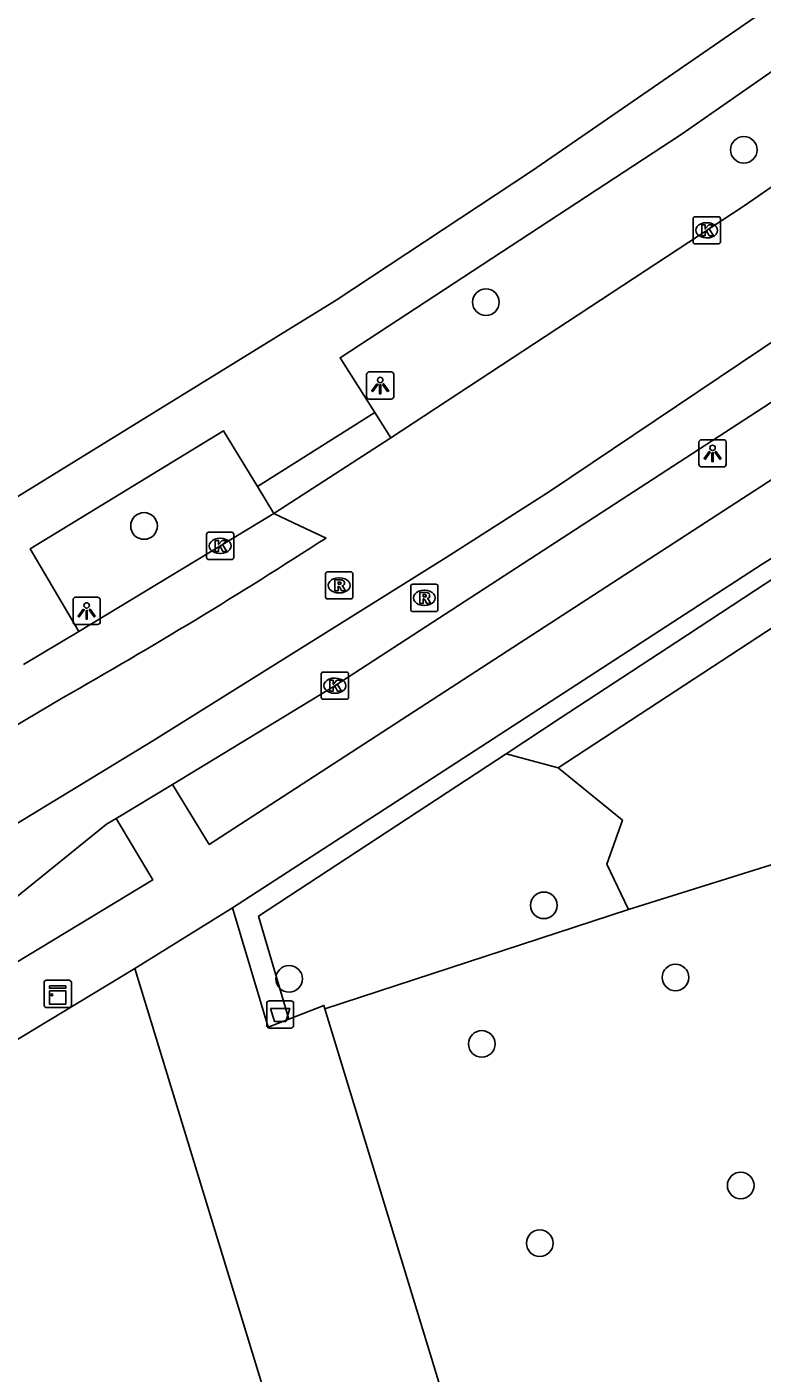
# Model space of a CAD drawing. Extents: x 161772 to 163123, y 383092 to 383917.
# Drawn here: x 162692.1 to 162719.08, y 383692.26 to 383741.69 of the extents above; entities that cross this region are included whole.
import ezdxf

# ---------------------------------------------------------------- set-up
doc = ezdxf.new("R2010")
doc.units = 0
for name, color, linetype in [('IMGEO_Afvalbak', 7, 'Continuous'), ('IMGEO_Boom', 7, 'Continuous'), ('IMGEO_Groenvoorziening', 7, 'Continuous'), ('IMGEO_Haag', 7, 'Continuous'), ('IMGEO_Kast', 7, 'Continuous'), ('IMGEO_Kolk', 7, 'Continuous'), ('IMGEO_Lichtpunt', 7, 'Continuous'), ('IMGEO_Rijbaan_lokaal_gesloten', 7, 'Continuous'), ('IMGEO_Rijbaan_lokaal_open', 7, 'Continuous'), ('IMGEO_Rioolput', 7, 'Continuous'), ('IMGEO_Voetpad_open', 7, 'Continuous')]:
    doc.layers.add(name, color=color, linetype=linetype)

msp = doc.modelspace()

# ---------------------------------------------------------------- linework, layer by layer
at = {"layer": 'IMGEO_Afvalbak'}
for p, q in [((162700.902, 383705.025), (162700.902, 383705.825)), ((162700.902, 383705.825), (162700.902, 383705.025)), ((162701.002, 383705.925), (162701.792, 383705.925)), ((162701.792, 383705.925), (162701.002, 383705.925)), ((162701.892, 383705.825), (162701.892, 383705.025)), ((162701.892, 383705.025), (162701.892, 383705.825)), ((162701.792, 383704.925), (162701.002, 383704.925)), ((162701.002, 383704.925), (162701.792, 383704.925))]:
    msp.add_line(p, q, dxfattribs=at)
msp.add_lwpolyline([(162701.045, 383705.639), (162701.749, 383705.639), (162701.6, 383705.169), (162701.194, 383705.169), (162701.045, 383705.639)], dxfattribs=at)
for centre, start, end in [((162701.002, 383705.825), 90, 180), ((162701.002, 383705.825), 90, 180), ((162701.792, 383705.825), 0, 90), ((162701.792, 383705.825), 360, 90), ((162701.002, 383705.025), 180, 270), ((162701.002, 383705.025), 180, 270), ((162701.792, 383705.025), 270, 0), ((162701.792, 383705.025), 270, 0)]:
    msp.add_arc(centre, 0.1, start, end, dxfattribs=at)
at = {"layer": 'IMGEO_Boom'}
for centre in [(162718.416, 383737.181), (162708.949, 383731.585), (162696.4, 383723.366), (162711.075, 383709.434), (162701.725, 383706.736), (162715.906, 383706.786), (162708.796, 383704.343), (162718.301, 383699.144), (162710.924, 383697.025)]:
    msp.add_circle(centre, 0.489, dxfattribs=at)
at = {"layer": 'IMGEO_Groenvoorziening'}
for points in [[(162711.596, 383714.481), (162731.209, 383727.326)], [(162711.596, 383714.481), (162709.691, 383715.001)], [(162714.178, 383709.282), (162713.39, 383710.942), (162713.959, 383712.558), (162711.596, 383714.481)], [(162721.802, 383711.672), (162714.178, 383709.282)], [(162703.038, 383705.631), (162714.178, 383709.282)]]:
    msp.add_lwpolyline(points, dxfattribs=at)
at = {"layer": 'IMGEO_Haag'}
for points in [[(162709.691, 383715.001), (162711.678, 383716.305), (162715.955, 383719.111), (162720.411, 383722.035), (162725.283, 383725.453), (162730.092, 383728.895), (162730.153, 383728.94)], [(162709.691, 383715.001), (162700.602, 383709.036), (162701.713, 383705.251)]]:
    msp.add_lwpolyline(points, dxfattribs=at)
at = {"layer": 'IMGEO_Kast'}
for p, q in [((162692.733, 383705.757), (162692.733, 383706.598)), ((162692.733, 383706.598), (162692.733, 383705.757)), ((162692.808, 383706.682), (162693.649, 383706.682)), ((162693.649, 383706.682), (162692.808, 383706.682)), ((162693.733, 383706.607), (162693.733, 383705.766)), ((162693.733, 383705.766), (162693.733, 383706.607)), ((162693.658, 383705.682), (162692.817, 383705.682)), ((162692.817, 383705.682), (162693.658, 383705.682))]:
    msp.add_line(p, q, dxfattribs=at)
for points in [[(162692.928, 383706.472), (162693.528, 383706.472), (162693.528, 383706.387), (162692.928, 383706.387), (162692.928, 383706.472)], [(162692.928, 383706.297), (162693.528, 383706.297), (162693.528, 383705.808), (162692.928, 383705.808), (162692.928, 383706.297)]]:
    msp.add_lwpolyline(points, dxfattribs=at)
msp.add_circle((162693.012, 383706.146), 0.0377, dxfattribs=at)
for centre, start, end in [((162692.811, 383706.604), 92.4484, 184.2845), ((162692.811, 383706.604), 92.4484, 184.2845), ((162693.655, 383706.604), 2.4484, 94.2845), ((162693.655, 383706.604), 2.4484, 94.2845), ((162692.811, 383705.76), 182.4484, 274.2845), ((162692.811, 383705.76), 182.4484, 274.2845), ((162693.655, 383705.76), 272.4484, 4.2845), ((162693.655, 383705.76), 272.4484, 4.2845)]:
    msp.add_arc(centre, 0.0779, start, end, dxfattribs=at)
at = {"layer": 'IMGEO_Kolk'}
for p, q in [((162716.552, 383733.799), (162716.552, 383734.651)), ((162716.627, 383734.725), (162717.479, 383734.725)), ((162717.04, 383734.505), (162717.065, 383734.505)), ((162717.553, 383734.651), (162717.553, 383733.799)), ((162717.479, 383733.725), (162716.627, 383733.725)), ((162717.063, 383733.945), (162717.038, 383733.945)), ((162698.769, 383723.133), (162699.621, 383723.133)), ((162698.694, 383722.207), (162698.694, 383723.059)), ((162699.182, 383722.913), (162699.207, 383722.913)), ((162699.695, 383723.059), (162699.695, 383722.207)), ((162699.621, 383722.133), (162698.769, 383722.133)), ((162699.205, 383722.353), (162699.18, 383722.353)), ((162702.904, 383717.075), (162702.904, 383717.927)), ((162702.979, 383718.001), (162703.831, 383718.001)), ((162703.392, 383717.781), (162703.417, 383717.781)), ((162703.905, 383717.927), (162703.905, 383717.075)), ((162703.415, 383717.221), (162703.39, 383717.221)), ((162703.831, 383717.001), (162702.979, 383717.001))]:
    msp.add_line(p, q, dxfattribs=at)
for points in [[(162716.552, 383733.799), (162716.552, 383734.651)], [(162716.627, 383734.725), (162717.479, 383734.725)], [(162717.553, 383734.651), (162717.553, 383733.799)], [(162716.873, 383734.425), (162716.996, 383734.425), (162716.996, 383734.274), (162717.126, 383734.425), (162717.29, 383734.425), (162717.144, 383734.274), (162717.297, 383734.025), (162717.145, 383734.025), (162717.06, 383734.189), (162716.996, 383734.122), (162716.996, 383734.025), (162716.873, 383734.025), (162716.873, 383734.425)], [(162717.479, 383733.725), (162716.627, 383733.725)], [(162698.769, 383723.133), (162699.621, 383723.133)], [(162698.694, 383722.207), (162698.694, 383723.059)], [(162699.015, 383722.833), (162699.138, 383722.833), (162699.138, 383722.682), (162699.268, 383722.833), (162699.432, 383722.833), (162699.286, 383722.682), (162699.439, 383722.433), (162699.287, 383722.433), (162699.202, 383722.597), (162699.138, 383722.53), (162699.138, 383722.433), (162699.015, 383722.433), (162699.015, 383722.833)], [(162699.695, 383723.059), (162699.695, 383722.207)], [(162699.621, 383722.133), (162698.769, 383722.133)], [(162702.904, 383717.075), (162702.904, 383717.927)], [(162702.979, 383718.001), (162703.831, 383718.001)], [(162703.225, 383717.701), (162703.348, 383717.701), (162703.348, 383717.55), (162703.478, 383717.701), (162703.642, 383717.701), (162703.496, 383717.55), (162703.649, 383717.301), (162703.497, 383717.301), (162703.412, 383717.465), (162703.348, 383717.398), (162703.348, 383717.301), (162703.225, 383717.301), (162703.225, 383717.701)], [(162703.905, 383717.927), (162703.905, 383717.075)], [(162703.831, 383717.001), (162702.979, 383717.001)]]:
    msp.add_lwpolyline(points, dxfattribs=at)
for centre, start, end in [((162716.629, 383734.649), 91.552, 178.448), ((162716.629, 383734.649), 91.552, 178.448), ((162717.477, 383734.649), 1.552, 88.448), ((162717.477, 383734.649), 1.552, 88.448), ((162716.629, 383733.801), 181.552, 268.448), ((162716.629, 383733.801), 181.552, 268.448), ((162717.477, 383733.801), 271.552, 358.448), ((162717.477, 383733.801), 271.552, 358.448), ((162698.771, 383723.057), 91.552, 178.448), ((162698.771, 383723.057), 91.552, 178.448), ((162699.619, 383723.057), 1.552, 88.448), ((162699.619, 383723.057), 1.552, 88.448), ((162698.771, 383722.209), 181.552, 268.448), ((162698.771, 383722.209), 181.552, 268.448), ((162699.619, 383722.209), 271.552, 358.448), ((162699.619, 383722.209), 271.552, 358.448), ((162702.981, 383717.925), 91.552, 178.448), ((162702.981, 383717.925), 91.552, 178.448), ((162703.829, 383717.925), 1.552, 88.448), ((162703.829, 383717.925), 1.552, 88.448), ((162702.981, 383717.077), 181.552, 268.448), ((162702.981, 383717.077), 181.552, 268.448), ((162703.829, 383717.077), 271.552, 358.448), ((162703.829, 383717.077), 271.552, 358.448)]:
    msp.add_arc(centre, 0.0765, start, end, dxfattribs=at)
for centre, major_axis, ratio, start_param, end_param in [((162717.039, 383734.225), (-0.387, 0.002), 0.722429, 4.712389, 7.853982), ((162717.064, 383734.225), (-0.39, 0.002), 0.717154, 1.570796, 4.712389), ((162699.181, 383722.633), (-0.387, 0.002), 0.722429, 4.712389, 7.853982), ((162699.206, 383722.633), (-0.39, 0.002), 0.717154, 1.570796, 4.712389), ((162703.391, 383717.501), (-0.387, 0.002), 0.722429, 4.712389, 7.853982), ((162703.416, 383717.501), (-0.39, 0.002), 0.717154, 1.570796, 4.712389)]:
    msp.add_ellipse(centre, major_axis=major_axis, ratio=ratio, start_param=start_param, end_param=end_param, dxfattribs=at)
at = {"layer": 'IMGEO_Lichtpunt'}
for p, q in [((162704.57, 383728.928), (162704.57, 383728.121)), ((162704.57, 383728.928), (162704.57, 383728.121)), ((162705.472, 383729.023), (162704.664, 383729.023)), ((162705.472, 383729.023), (162704.664, 383729.023)), ((162705.566, 383728.121), (162705.566, 383728.928)), ((162705.566, 383728.121), (162705.566, 383728.928)), ((162704.664, 383728.027), (162705.472, 383728.027)), ((162704.664, 383728.027), (162705.472, 383728.027)), ((162716.769, 383726.438), (162716.769, 383725.631)), ((162716.769, 383726.438), (162716.769, 383725.631)), ((162717.671, 383726.533), (162716.863, 383726.533)), ((162717.671, 383726.533), (162716.863, 383726.533)), ((162717.765, 383725.631), (162717.765, 383726.438)), ((162717.765, 383725.631), (162717.765, 383726.438)), ((162716.863, 383725.537), (162717.671, 383725.537)), ((162716.863, 383725.537), (162717.671, 383725.537)), ((162693.795, 383720.651), (162693.795, 383719.844)), ((162693.795, 383720.651), (162693.795, 383719.844)), ((162694.697, 383720.746), (162693.889, 383720.746)), ((162694.697, 383720.746), (162693.889, 383720.746)), ((162694.791, 383719.844), (162694.791, 383720.651)), ((162694.791, 383719.844), (162694.791, 383720.651)), ((162693.889, 383719.75), (162694.697, 383719.75)), ((162693.889, 383719.75), (162694.697, 383719.75))]:
    msp.add_line(p, q, dxfattribs=at)
for points in [[(162704.944, 383728.592), (162704.983, 383728.564), (162704.795, 383728.302), (162704.757, 383728.329), (162704.944, 383728.592)], [(162705.156, 383728.564), (162705.194, 383728.591), (162705.381, 383728.329), (162705.342, 383728.301), (162705.156, 383728.564)], [(162705.046, 383728.544), (162705.093, 383728.544), (162705.093, 383728.222), (162705.046, 383728.222), (162705.046, 383728.544)], [(162717.143, 383726.102), (162717.182, 383726.074), (162716.994, 383725.812), (162716.956, 383725.839), (162717.143, 383726.102)], [(162717.355, 383726.074), (162717.393, 383726.101), (162717.58, 383725.839), (162717.541, 383725.811), (162717.355, 383726.074)], [(162717.245, 383726.054), (162717.292, 383726.054), (162717.292, 383725.732), (162717.245, 383725.732), (162717.245, 383726.054)], [(162694.169, 383720.315), (162694.208, 383720.287), (162694.02, 383720.025), (162693.982, 383720.052), (162694.169, 383720.315)], [(162694.271, 383720.267), (162694.318, 383720.267), (162694.318, 383719.945), (162694.271, 383719.945), (162694.271, 383720.267)], [(162694.381, 383720.287), (162694.419, 383720.314), (162694.606, 383720.052), (162694.567, 383720.024), (162694.381, 383720.287)]]:
    msp.add_lwpolyline(points, dxfattribs=at)
for centre in [(162705.069, 383728.726), (162717.268, 383726.236), (162694.294, 383720.449)]:
    msp.add_circle(centre, 0.0994, dxfattribs=at)
for centre, start, end in [((162704.664, 383728.928), 90, 180), ((162704.664, 383728.928), 90, 180), ((162705.472, 383728.928), 0, 90), ((162705.472, 383728.928), 0, 90), ((162704.664, 383728.121), 180, 270), ((162704.664, 383728.121), 180, 270), ((162705.472, 383728.121), 270, 0), ((162705.472, 383728.121), 270, 360), ((162716.863, 383726.438), 90, 180), ((162716.863, 383726.438), 90, 180), ((162717.671, 383726.438), 0, 90), ((162717.671, 383726.438), 0, 90), ((162716.863, 383725.631), 180, 270), ((162716.863, 383725.631), 180, 270), ((162717.671, 383725.631), 270, 0), ((162717.671, 383725.631), 270, 360), ((162693.889, 383720.651), 90, 180), ((162693.889, 383720.651), 90, 180), ((162694.697, 383720.651), 0, 90), ((162694.697, 383720.651), 0, 90), ((162693.889, 383719.844), 180, 270), ((162693.889, 383719.844), 180, 270), ((162694.697, 383719.844), 270, 0), ((162694.697, 383719.844), 270, 360)]:
    msp.add_arc(centre, 0.0946, start, end, dxfattribs=at)
at = {"layer": 'IMGEO_Rijbaan_lokaal_gesloten'}
for points in [[(162688.607, 383710.543), (162696.719, 383715.474), (162707.494, 383722.21), (162711.279, 383724.631), (162722.96, 383732.48), (162731.138, 383738.376), (162732.215, 383736.882)], [(162697.444, 383713.871), (162703.405, 383717.501), (162722.017, 383729.586), (162723.129, 383730.413), (162732.215, 383736.882)], [(162701.166, 383723.827), (162694.011, 383719.492)], [(162701.166, 383723.827), (162702.122, 383723.375), (162703.079, 383722.924)], [(162691.98, 383718.283), (162694.011, 383719.492)], [(162693.429, 383717.065), (162687.02, 383713.254)], [(162697.444, 383713.871), (162695.38, 383712.627)], [(162640.804, 383679.615), (162680.317, 383703.525), (162686.386, 383706.178), (162688.262, 383707.272), (162691.099, 383709.241), (162695.021, 383712.411), (162695.38, 383712.627)]]:
    msp.add_lwpolyline(points, dxfattribs=at)
msp.add_arc((162599.178, 383883.177), 190.988, 299.57041, 302.95768, dxfattribs=at)
at = {"layer": 'IMGEO_Rijbaan_lokaal_open'}
for points in [[(162728.723, 383742.467), (162721.828, 383737.471), (162718.422, 383735.124), (162705.457, 383726.605)], [(162705.457, 383726.605), (162701.166, 383723.827)]]:
    msp.add_lwpolyline(points, dxfattribs=at)
at = {"layer": 'IMGEO_Rioolput'}
for p, q in [((162703.137, 383721.685), (162703.989, 383721.685)), ((162703.062, 383720.759), (162703.062, 383721.611)), ((162703.55, 383721.465), (162703.575, 383721.465)), ((162704.063, 383721.611), (162704.063, 383720.759)), ((162706.188, 383720.299), (162706.188, 383721.151)), ((162706.263, 383721.225), (162707.115, 383721.225)), ((162707.189, 383721.151), (162707.189, 383720.299)), ((162703.989, 383720.685), (162703.137, 383720.685)), ((162703.573, 383720.905), (162703.548, 383720.905)), ((162706.676, 383721.005), (162706.701, 383721.005)), ((162707.115, 383720.225), (162706.263, 383720.225)), ((162706.699, 383720.445), (162706.674, 383720.445))]:
    msp.add_line(p, q, dxfattribs=at)
for points in [[(162703.137, 383721.685), (162703.989, 383721.685)], [(162703.062, 383720.759), (162703.062, 383721.611)], [(162703.651, 383721.383), (162703.399, 383721.385), (162703.399, 383720.985)], [(162703.399, 383720.985), (162703.523, 383720.985), (162703.523, 383721.147), (162703.534, 383721.147)], [(162703.577, 383721.304), (162703.523, 383721.304), (162703.523, 383721.223)], [(162703.523, 383721.223), (162703.575, 383721.223)], [(162704.063, 383721.611), (162704.063, 383720.759)], [(162706.188, 383720.299), (162706.188, 383721.151)], [(162706.263, 383721.225), (162707.115, 383721.225)], [(162707.189, 383721.151), (162707.189, 383720.299)], [(162703.989, 383720.685), (162703.137, 383720.685)], [(162703.581, 383721.118), (162703.652, 383720.985), (162703.792, 383720.985), (162703.727, 383721.111)], [(162706.777, 383720.923), (162706.525, 383720.925), (162706.525, 383720.525)], [(162706.525, 383720.525), (162706.649, 383720.525), (162706.649, 383720.687), (162706.66, 383720.687)], [(162706.703, 383720.844), (162706.649, 383720.844), (162706.649, 383720.763)], [(162706.649, 383720.763), (162706.701, 383720.763)], [(162706.707, 383720.658), (162706.778, 383720.525), (162706.918, 383720.525), (162706.853, 383720.651)], [(162707.115, 383720.225), (162706.263, 383720.225)]]:
    msp.add_lwpolyline(points, dxfattribs=at)
for centre, radius, start, end in [((162703.139, 383721.609), 0.0765, 91.552, 178.448), ((162703.139, 383721.609), 0.0765, 91.552, 178.448), ((162703.987, 383721.609), 0.0765, 1.552, 88.448), ((162703.987, 383721.609), 0.0765, 1.552, 88.448), ((162703.533, 383721.094), 0.0533, 26.0293, 88.6989), ((162703.559, 383721.412), 0.19, 274.7715, 282.9687), ((162703.583, 383721.208), 0.0964, 77.0061, 93.1865), ((162703.597, 383721.265), 0.0378, 276.6634, 79.6772), ((162703.65, 383721.273), 0.109, 350.3612, 89.416), ((162703.648, 383721.273), 0.112, 277.5842, 350.9817), ((162703.632, 383721.058), 0.108, 29.5134, 73.7905), ((162706.265, 383721.149), 0.0765, 91.552, 178.448), ((162706.265, 383721.149), 0.0765, 91.552, 178.448), ((162707.113, 383721.149), 0.0765, 1.552, 88.448), ((162707.113, 383721.149), 0.0765, 1.552, 88.448), ((162703.139, 383720.761), 0.0765, 181.552, 268.448), ((162703.139, 383720.761), 0.0765, 181.552, 268.448), ((162703.987, 383720.761), 0.0765, 271.552, 358.448), ((162703.987, 383720.761), 0.0765, 271.552, 358.448), ((162706.659, 383720.634), 0.0533, 26.0293, 88.6989), ((162706.685, 383720.952), 0.19, 274.7715, 282.9687), ((162706.709, 383720.748), 0.0964, 77.0061, 93.1865), ((162706.723, 383720.805), 0.0378, 276.6634, 79.6772), ((162706.776, 383720.813), 0.109, 350.3612, 89.416), ((162706.774, 383720.813), 0.112, 277.5842, 350.9817), ((162706.758, 383720.598), 0.108, 29.5134, 73.7905), ((162706.265, 383720.301), 0.0765, 181.552, 268.448), ((162706.265, 383720.301), 0.0765, 181.552, 268.448), ((162707.113, 383720.301), 0.0765, 271.552, 358.448), ((162707.113, 383720.301), 0.0765, 271.552, 358.448)]:
    msp.add_arc(centre, radius, start, end, dxfattribs=at)
for centre, major_axis, ratio, start_param, end_param in [((162703.549, 383721.185), (-0.387, 0.002), 0.722429, 4.712389, 7.853982), ((162703.574, 383721.185), (-0.39, 0.002), 0.717154, 1.570796, 4.712389), ((162706.675, 383720.725), (-0.387, 0.002), 0.722429, 4.712389, 7.853982), ((162706.7, 383720.725), (-0.39, 0.002), 0.717154, 1.570796, 4.712389)]:
    msp.add_ellipse(centre, major_axis=major_axis, ratio=ratio, start_param=start_param, end_param=end_param, dxfattribs=at)
at = {"layer": 'IMGEO_Voetpad_open'}
for points in [[(162726.651, 383747.451), (162710.617, 383736.394), (162703.454, 383731.664), (162682.627, 383718.822), (162638.817, 383692.373)], [(162704.867, 383727.536), (162703.594, 383729.545), (162716.113, 383737.749), (162726.804, 383745.2), (162728.723, 383742.467)], [(162732.742, 383737.254), (162733.763, 383735.756), (162724.21, 383728.635), (162719.728, 383725.26), (162698.795, 383711.671), (162697.444, 383713.871)], [(162699.648, 383709.347), (162708.766, 383715.253), (162719.091, 383721.964), (162721.028, 383723.179), (162729.689, 383729.648), (162737.373, 383735.388)], [(162700.564, 383724.815), (162704.867, 383727.536)], [(162705.457, 383726.605), (162704.867, 383727.536)], [(162694.011, 383719.492), (162692.224, 383722.524), (162699.316, 383726.866), (162700.564, 383724.815)], [(162701.166, 383723.827), (162700.564, 383724.815)], [(162695.38, 383712.627), (162696.721, 383710.367), (162657.457, 383686.595), (162642.151, 383677.37), (162640.804, 383679.615)], [(162699.648, 383709.347), (162696.058, 383707.113)], [(162701.713, 383705.251), (162700.961, 383704.956), (162699.648, 383709.347)], [(162606.281, 383652.826), (162606.825, 383653.172), (162620.289, 383661.302), (162642.783, 383674.883), (162696.058, 383707.113)], [(162696.058, 383707.113), (162696.665, 383705.159), (162710.846, 383658.743)], [(162703.038, 383705.631), (162703, 383705.756), (162701.713, 383705.251)], [(162711.531, 383677.809), (162703.038, 383705.631)]]:
    msp.add_lwpolyline(points, dxfattribs=at)

doc.saveas('drawing.dxf')
